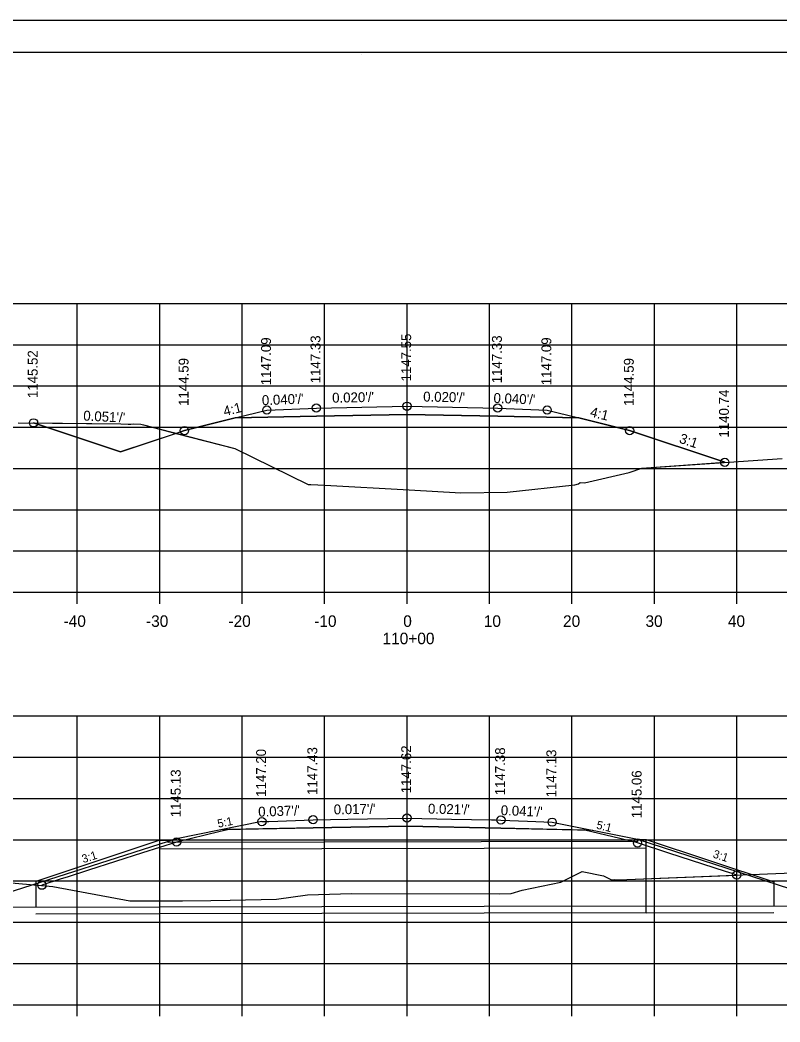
# Model space of a CAD drawing. Extents: x 1368971 to 1374497, y 378717 to 381839.
# Drawn here: x 1374287.4 to 1374379.6, y 380897.3 to 381018.8 of the extents above; entities that cross this region are included whole.
import ezdxf

# ---------------------------------------------------------------- set-up
doc = ezdxf.new("R2010")
doc.units = 0
for name, color, linetype in [('R_Alt Surface', 7, 'Continuous'), ('R_Axis', 7, 'Continuous'), ('R_Axis Annot', 7, 'Continuous'), ('R_Border', 7, 'Continuous'), ('R_Contours', 7, 'Continuous'), ('R_Draft', 7, 'Continuous'), ('R_Exist Surface', 7, 'Continuous'), ('R_Fin Surface', 7, 'Continuous'), ('R_Grid', 7, 'Continuous'), ('R_No Plot', 7, 'Continuous'), ('R_Water', 7, 'Continuous'), ('R_Xsect Elev', 7, 'Continuous'), ('R_Xsect Slope', 7, 'Continuous')]:
    doc.layers.add(name, color=color, linetype=linetype)

msp = doc.modelspace()

# ---------------------------------------------------------------- linework, layer by layer
at = {"layer": 'R_Alt Surface'}
for points in [[(1374313.51, 380970.54), (1374323.34, 380970.73), (1374334.34, 380970.95), (1374345.34, 380970.73), (1374355.17, 380970.54)], [(1374311.92, 380920.64), (1374322.95, 380920.83), (1374334.34, 380921.03), (1374345.73, 380920.79), (1374356.86, 380920.55)]]:
    msp.add_lwpolyline(points, dxfattribs=at)
at = {"layer": 'R_Axis'}
for p, q in [((1374194.34, 380949.4), (1374474.34, 380949.4)), ((1374294.34, 380948), (1374294.34, 380949.4)), ((1374304.34, 380948), (1374304.34, 380949.4)), ((1374314.34, 380948), (1374314.34, 380949.4)), ((1374324.34, 380948), (1374324.34, 380949.4)), ((1374334.34, 380948), (1374334.34, 380949.4)), ((1374344.34, 380948), (1374344.34, 380949.4)), ((1374354.34, 380948), (1374354.34, 380949.4)), ((1374364.34, 380948), (1374364.34, 380949.4)), ((1374374.34, 380948), (1374374.34, 380949.4)), ((1374194.34, 380899.4), (1374474.34, 380899.4)), ((1374294.34, 380898), (1374294.34, 380899.4)), ((1374304.34, 380898), (1374304.34, 380899.4)), ((1374314.34, 380898), (1374314.34, 380899.4)), ((1374324.34, 380898), (1374324.34, 380899.4)), ((1374334.34, 380898), (1374334.34, 380899.4)), ((1374344.34, 380898), (1374344.34, 380899.4)), ((1374354.34, 380898), (1374354.34, 380899.4)), ((1374364.34, 380898), (1374364.34, 380899.4)), ((1374374.34, 380898), (1374374.34, 380899.4))]:
    msp.add_line(p, q, dxfattribs=at)
at = {"layer": 'R_Border'}
for p, q in [((1374176.34, 381014.86), (1374492.52, 381014.86)), ((1374328.86, 381014.6), (1374328.86, 381014.6)), ((1374328.86, 381014.6), (1374328.86, 381014.6))]:
    msp.add_line(p, q, dxfattribs=at)
at = {"layer": 'R_Contours'}
for points in [[(1374306.33, 380968.66), (1374313.44, 380966.81), (1374322.35, 380962.47), (1374322.69, 380962.47), (1374324.37, 380962.38), (1374334.59, 380961.83), (1374340.86, 380961.47), (1374346.49, 380961.55), (1374354.7, 380962.4), (1374355.12, 380962.54), (1374355.34, 380962.7), (1374355.86, 380962.68), (1374361.29, 380963.93), (1374362.81, 380964.45), (1374372.88, 380965.15), (1374361.34, 380968.99), (1374355.17, 380970.54), (1374345.34, 380970.73), (1374334.34, 380970.95), (1374323.34, 380970.73), (1374313.51, 380970.54), (1374307.34, 380968.99)], [(1374289.04, 380969.93), (1374299.62, 380969.8), (1374300.53, 380969.79), (1374300.85, 380969.78), (1374301.22, 380969.82), (1374302.04, 380969.77), (1374302.36, 380969.69), (1374306.33, 380968.66), (1374299.59, 380966.41)], [(1374290.05, 380913.89), (1374290.05, 380913.84), (1374291.4, 380913.72), (1374300.71, 380911.99), (1374302.67, 380911.99), (1374307.12, 380911.99), (1374310.55, 380912.05), (1374312.88, 380912.07), (1374318.51, 380912.19), (1374322.26, 380912.71), (1374327.62, 380912.88), (1374345.5, 380912.84), (1374346.96, 380912.9), (1374348.3, 380913.28), (1374353, 380914.26), (1374355.57, 380915.56), (1374358.16, 380915.01), (1374359.12, 380914.53), (1374359.49, 380914.58), (1374359.73, 380914.55), (1374360, 380914.55), (1374374.33, 380915.12), (1374373.76, 380915.3), (1374372.98, 380915.55), (1374366.1, 380917.78), (1374362.29, 380919.01), (1374360.15, 380919.54), (1374355.9, 380920.57), (1374345.73, 380920.79), (1374334.34, 380921.03), (1374322.95, 380920.83), (1374312.78, 380920.65), (1374311.67, 380920.39), (1374306.39, 380919.12), (1374302.26, 380917.8), (1374295.7, 380915.7), (1374293.13, 380914.88), (1374292.4, 380914.65)]]:
    msp.add_lwpolyline(points, close=True, dxfattribs=at)
at = {"layer": 'R_Draft'}
for p, q in [((1374304.35, 380910.41), (1374304.35, 380919.33)), ((1374304.35, 380919.33), (1374305.35, 380919.33)), ((1374305.35, 380919.08), (1374305.35, 380919.33)), ((1374362.35, 380919.44), (1374363.35, 380919.44)), ((1374362.35, 380919.19), (1374362.35, 380919.44)), ((1374363.35, 380910.53), (1374363.35, 380919.44))]:
    msp.add_line(p, q, dxfattribs=at)
at = {"layer": 'R_Exist Surface'}
for points in [[(1374287.16, 380969.95), (1374299.62, 380969.8), (1374300.53, 380969.79), (1374300.85, 380969.78), (1374301.22, 380969.82), (1374302.04, 380969.77), (1374302.36, 380969.69), (1374313.44, 380966.81), (1374322.35, 380962.47), (1374322.69, 380962.47), (1374324.37, 380962.38), (1374334.59, 380961.83), (1374340.86, 380961.47), (1374346.49, 380961.55), (1374354.7, 380962.4), (1374355.12, 380962.54), (1374355.34, 380962.7), (1374355.86, 380962.68), (1374361.29, 380963.93), (1374362.81, 380964.45), (1374379.86, 380965.63)], [(1374285.9, 380914.21), (1374291.4, 380913.72), (1374300.71, 380911.99), (1374302.67, 380911.99), (1374307.12, 380911.99), (1374310.55, 380912.05), (1374312.88, 380912.07), (1374318.51, 380912.19), (1374322.26, 380912.71), (1374327.62, 380912.88), (1374345.5, 380912.84), (1374346.96, 380912.9), (1374348.3, 380913.28), (1374353, 380914.26), (1374355.57, 380915.56), (1374358.16, 380915.01), (1374359.12, 380914.53), (1374359.49, 380914.58), (1374359.73, 380914.55), (1374360, 380914.55), (1374381.11, 380915.39)]]:
    msp.add_lwpolyline(points, dxfattribs=at)
at = {"layer": 'R_Fin Surface'}
for p, q in [((1374316.74, 380921.6), (1374306.39, 380919.53)), ((1374351.94, 380921.53), (1374362.29, 380919.46)), ((1374306.39, 380919.53), (1374280.34, 380911.19)), ((1374362.29, 380919.46), (1374387.15, 380911.41))]:
    msp.add_line(p, q, dxfattribs=at)
for points in [[(1374289.04, 380969.93), (1374299.59, 380966.41), (1374307.34, 380968.99), (1374313.51, 380970.54), (1374317.34, 380971.49), (1374323.34, 380971.73), (1374334.34, 380971.95), (1374345.34, 380971.73), (1374351.34, 380971.49), (1374355.17, 380970.54), (1374361.34, 380968.99), (1374372.88, 380965.15)], [(1374316.74, 380921.6), (1374317.56, 380921.63), (1374322.95, 380921.83), (1374327.18, 380921.9), (1374334.34, 380922.03), (1374339.73, 380921.91), (1374344.59, 380921.81), (1374345.09, 380921.8), (1374345.73, 380921.79), (1374348.95, 380921.66), (1374351.94, 380921.53)]]:
    msp.add_lwpolyline(points, dxfattribs=at)
at = {"layer": 'R_Grid'}
for p, q in [((1374194.34, 380984.4), (1374474.34, 380984.4)), ((1374294.34, 380949.4), (1374294.34, 380984.4)), ((1374304.34, 380949.4), (1374304.34, 380984.4)), ((1374314.34, 380949.4), (1374314.34, 380984.4)), ((1374324.34, 380949.4), (1374324.34, 380984.4)), ((1374334.34, 380949.4), (1374334.34, 380984.4)), ((1374344.34, 380949.4), (1374344.34, 380984.4)), ((1374354.34, 380949.4), (1374354.34, 380984.4)), ((1374364.34, 380949.4), (1374364.34, 380984.4)), ((1374374.34, 380949.4), (1374374.34, 380984.4)), ((1374194.34, 380979.4), (1374474.34, 380979.4)), ((1374194.34, 380974.4), (1374474.34, 380974.4)), ((1374194.34, 380969.4), (1374474.34, 380969.4)), ((1374194.34, 380964.4), (1374474.34, 380964.4)), ((1374194.34, 380959.4), (1374474.34, 380959.4)), ((1374194.34, 380954.4), (1374474.34, 380954.4)), ((1374194.34, 380949.4), (1374474.34, 380949.4)), ((1374194.34, 380934.4), (1374474.34, 380934.4)), ((1374294.34, 380899.4), (1374294.34, 380934.4)), ((1374304.34, 380899.4), (1374304.34, 380934.4)), ((1374314.34, 380899.4), (1374314.34, 380934.4)), ((1374324.34, 380899.4), (1374324.34, 380934.4)), ((1374334.34, 380899.4), (1374334.34, 380934.4)), ((1374344.34, 380899.4), (1374344.34, 380934.4)), ((1374354.34, 380899.4), (1374354.34, 380934.4)), ((1374364.34, 380899.4), (1374364.34, 380934.4)), ((1374374.34, 380899.4), (1374374.34, 380934.4)), ((1374194.34, 380929.4), (1374474.34, 380929.4)), ((1374194.34, 380924.4), (1374474.34, 380924.4)), ((1374194.34, 380919.4), (1374474.34, 380919.4)), ((1374194.34, 380914.4), (1374474.34, 380914.4)), ((1374194.34, 380909.4), (1374474.34, 380909.4)), ((1374194.34, 380904.4), (1374474.34, 380904.4)), ((1374194.34, 380899.4), (1374474.34, 380899.4))]:
    msp.add_line(p, q, dxfattribs=at)
at = {"layer": 'R_No Plot'}
msp.add_line((1374163.94, 381018.76), (1374497.27, 381018.76), dxfattribs=at)
for points in [[(1374163.93, 381018.76), (1374497.27, 381018.76), (1374497.27, 380805.42), (1374163.93, 380805.42)], [(1374410.26, 381014.86), (1374410.26, 381004.98), (1374445.99, 381004.98), (1374445.99, 381002.06), (1374469.19, 381002.06), (1374469.19, 380978.85), (1374492.52, 380978.85), (1374492.52, 380809.4), (1374176.34, 380809.4), (1374176.34, 381014.86)]]:
    msp.add_lwpolyline(points, close=True, dxfattribs=at)
for centre in [(1374317.34, 380971.49), (1374323.34, 380971.73), (1374334.34, 380971.95), (1374345.34, 380971.73), (1374351.34, 380971.49), (1374289.04, 380969.93), (1374307.34, 380968.99), (1374361.34, 380968.99), (1374372.88, 380965.15), (1374316.74, 380921.6), (1374322.95, 380921.83), (1374334.34, 380922.03), (1374345.73, 380921.79), (1374351.94, 380921.53), (1374306.39, 380919.12), (1374362.29, 380919.01), (1374362.29, 380919.01), (1374374.33, 380915.12), (1374290.05, 380913.89)]:
    msp.add_circle(centre, 0.5, dxfattribs=at)
at = {"layer": 'R_Water'}
for p, q in [((1374363.35, 380918.36), (1374304.35, 380918.24)), ((1374362.35, 380919.19), (1374305.35, 380919.08)), ((1374304.35, 380911.24), (1374280.34, 380911.19)), ((1374363.35, 380911.36), (1374304.35, 380911.24)), ((1374363.35, 380911.36), (1374387.15, 380911.41)), ((1374304.35, 380910.41), (1374289.32, 380910.36)), ((1374363.35, 380910.53), (1374304.35, 380910.41)), ((1374363.35, 380910.53), (1374378.83, 380910.58))]:
    msp.add_line(p, q, dxfattribs=at)
for points in [[(1374304.35, 380919.33), (1374289.32, 380914.32), (1374289.32, 380911.2)], [(1374363.35, 380919.44), (1374378.83, 380914.28), (1374378.83, 380911.41)]]:
    msp.add_lwpolyline(points, dxfattribs=at)

# ---------------------------------------------------------------- texts
at = {"layer": 'R_Axis Annot'}
for s, p in [('-40', (1374292.68, 380945.2)), ('-30', (1374302.68, 380945.2)), ('-20', (1374312.68, 380945.2)), ('-10', (1374323.08, 380945.2)), ('0', (1374333.88, 380945.2)), ('10', (1374343.65, 380945.2)), ('20', (1374353.26, 380945.2)), ('30', (1374363.26, 380945.2)), ('40', (1374373.26, 380945.2)), ('110+00', (1374331.37, 380943.1))]:
    msp.add_text(s, height=1.4, dxfattribs=at).set_placement(p)
at = {"layer": 'R_Xsect Elev'}
for s, p in [('1147.33', (1374323.84, 380974.73)), ('1147.55', (1374334.84, 380974.95)), ('1147.33', (1374345.84, 380974.73)), ('1147.09', (1374317.84, 380974.49)), ('1147.09', (1374351.84, 380974.49)), ('1145.52', (1374289.54, 380972.93)), ('1144.59', (1374307.84, 380971.99)), ('1144.59', (1374361.84, 380971.99)), ('1140.74', (1374373.38, 380968.15)), ('1147.43', (1374323.45, 380924.83)), ('1147.62', (1374334.84, 380925.03)), ('1147.38', (1374346.23, 380924.79)), ('1147.20', (1374317.24, 380924.6)), ('1147.13', (1374352.44, 380924.53)), ('1145.13', (1374306.89, 380922.12)), ('1145.06', (1374362.79, 380922.01))]:
    msp.add_text(s, height=1.2, rotation=90, dxfattribs=at).set_placement(p)
at = {"layer": 'R_Xsect Slope'}
for s, height, rotation, p in [("0.040'/'", 1.2, 2.2906, (1374316.76, 380972.07)), ("0.020'/'", 1.2, 1.1458, (1374325.27, 380972.37)), ("0.020'/'", 1.2, 358.8542, (1374336.29, 380972.52)), ("0.040'/'", 1.2, 357.7094, (1374344.81, 380972.36)), ('4:1', 1.2, 14.0362, (1374312.22, 380970.73)), ('4:1', 1.2, 345.9638, (1374356.46, 380970.73)), ("0.051'/'", 1.2, 357.0844, (1374295.05, 380970.22)), ('3:1', 1.2, 341.5651, (1374367.27, 380967.55)), ("0.037'/'", 1.2, 2.1034, (1374316.31, 380922.19)), ("0.017'/'", 1.2, 0.9974, (1374325.46, 380922.47)), ("0.021'/'", 1.2, 358.7839, (1374336.87, 380922.57)), ("0.041'/'", 1.2, 357.6782, (1374345.69, 380922.39)), ('5:1', 1, 11.31, (1374311.45, 380920.85)), ('5:1', 1, 346.3207, (1374357.24, 380920.76)), ('3:1', 1, 17.7481, (1374295.07, 380916.56)), ('3:1', 1, 342.0537, (1374371.36, 380917.27))]:
    msp.add_text(s, height=height, rotation=rotation, dxfattribs=at).set_placement(p)

doc.saveas('drawing.dxf')
